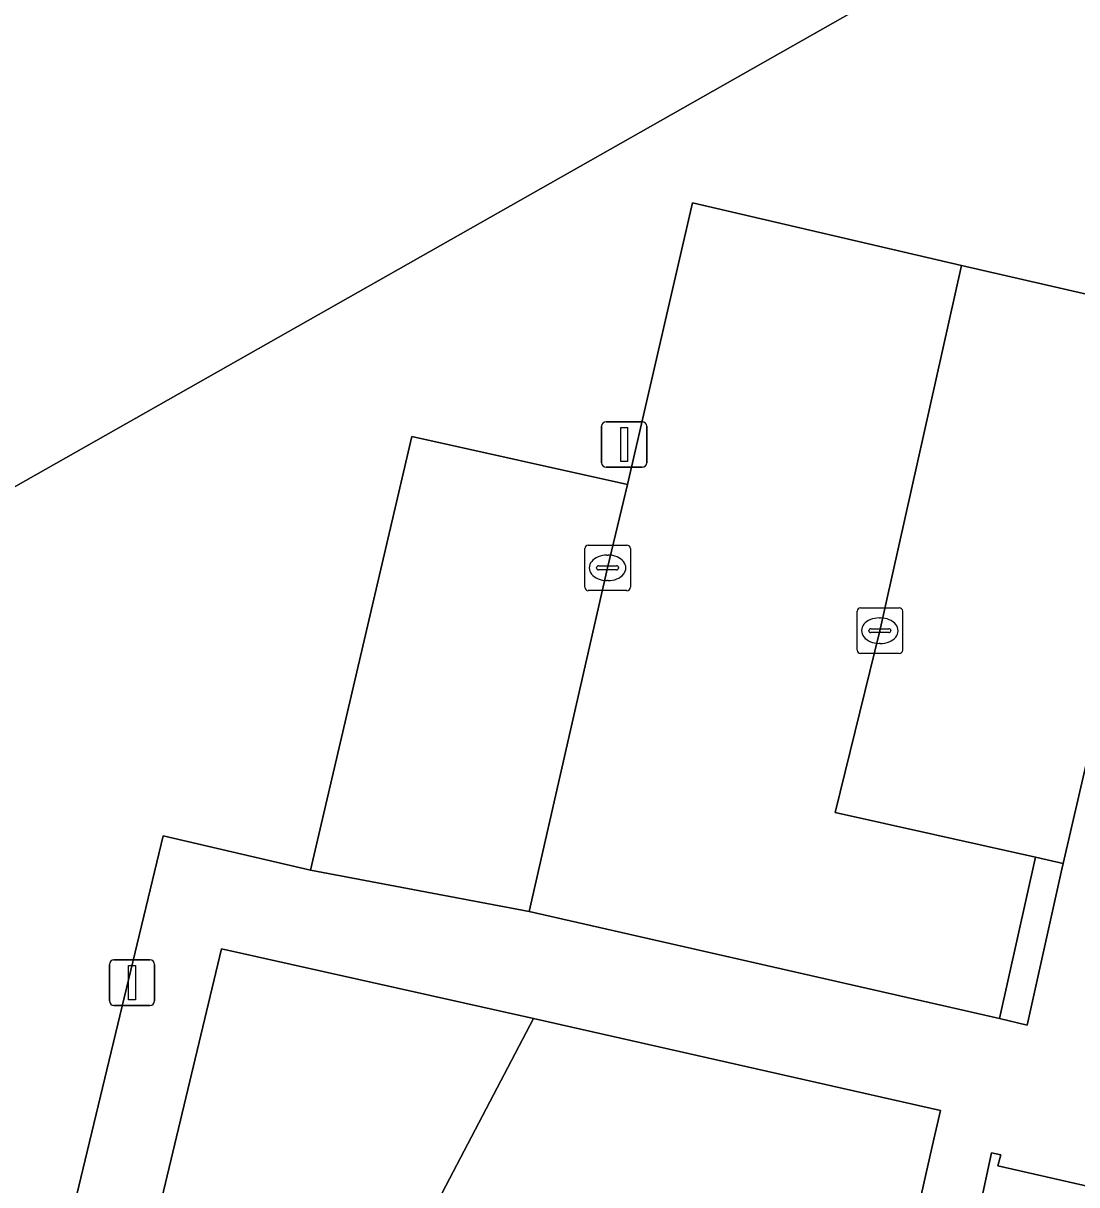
# Model space of a CAD drawing. Extents: x 162172 to 163187, y 382874 to 383685.
# Drawn here: x 162269.36 to 162292.48, y 383107.64 to 383133.13 of the extents above; entities that cross this region are included whole.
import ezdxf

# ---------------------------------------------------------------- set-up
doc = ezdxf.new("R2010")
doc.units = 0
for name, color, linetype in [('IMGEO_Erf', 7, 'Continuous'), ('IMGEO_Kolk', 7, 'Continuous'), ('IMGEO_Lichtmast', 7, 'Continuous'), ('IMGEO_Pand', 7, 'Continuous'), ('IMGEO_Parkeervlak_open', 7, 'Continuous'), ('IMGEO_Rijbaan_lokaal_open', 7, 'Continuous'), ('IMGEO_Voetpad_open', 7, 'Continuous')]:
    doc.layers.add(name, color=color, linetype=linetype)

msp = doc.modelspace()

# ---------------------------------------------------------------- linework, layer by layer
at = {"layer": 'IMGEO_Erf'}
msp.add_lwpolyline([(162241.583, 383133.932), (162239.407, 383129.914), (162231.246, 383139.566), (162264.665, 383167.841), (162291.787, 383135.773), (162253.016, 383113.808), (162244.709, 383123.649), (162247.341, 383125.137)], close=True, dxfattribs=at)
for points in [[(162267.143, 383093.402), (162272.429, 383115.3), (162275.664, 383114.546), (162277.885, 383124.057), (162282.619, 383123.005), (162284.044, 383129.185), (162289.949, 383127.813), (162294.953, 383126.665), (162296.402, 383133.05)], [(162283.986, 383088.323), (162277.508, 383089.793), (162279.771, 383099.862), (162275.11, 383100.906), (162280.553, 383111.29), (162273.707, 383112.819), (162268.369, 383090.547), (162268.092, 383089.392), (162267.92, 383088.659), (162389.018, 383061.534)]]:
    msp.add_lwpolyline(points, dxfattribs=at)
at = {"layer": 'IMGEO_Kolk'}
for p, q in [((162281.68, 383120.752), (162281.68, 383121.604)), ((162281.755, 383121.678), (162282.607, 383121.678)), ((162282.681, 383121.604), (162282.681, 383120.752)), ((162281.982, 383121.221), (162282.38, 383121.221)), ((162282.168, 383121.458), (162282.193, 383121.458)), ((162281.939, 383121.172), (162281.939, 383121.184)), ((162282.377, 383121.135), (162281.979, 383121.135)), ((162282.423, 383121.184), (162282.423, 383121.172)), ((162282.191, 383120.898), (162282.166, 383120.898)), ((162282.607, 383120.678), (162281.755, 383120.678)), ((162287.656, 383119.374), (162287.656, 383120.226)), ((162287.731, 383120.3), (162288.583, 383120.3)), ((162288.657, 383120.226), (162288.657, 383119.374)), ((162288.144, 383120.08), (162288.169, 383120.08)), ((162287.915, 383119.794), (162287.915, 383119.806)), ((162288.353, 383119.757), (162287.955, 383119.757)), ((162287.958, 383119.843), (162288.356, 383119.843)), ((162288.399, 383119.806), (162288.399, 383119.794)), ((162288.167, 383119.52), (162288.142, 383119.52)), ((162288.583, 383119.3), (162287.731, 383119.3))]:
    msp.add_line(p, q, dxfattribs=at)
for points in [[(162281.68, 383120.752), (162281.68, 383121.604)], [(162281.755, 383121.678), (162282.607, 383121.678)], [(162282.681, 383121.604), (162282.681, 383120.752)], [(162282.607, 383120.678), (162281.755, 383120.678)], [(162287.656, 383119.374), (162287.656, 383120.226)], [(162287.731, 383120.3), (162288.583, 383120.3)], [(162288.657, 383120.226), (162288.657, 383119.374)], [(162288.583, 383119.3), (162287.731, 383119.3)]]:
    msp.add_lwpolyline(points, dxfattribs=at)
for centre, radius, start, end in [((162281.757, 383121.602), 0.0765, 91.552, 178.448), ((162281.757, 383121.602), 0.0765, 91.552, 178.448), ((162282.605, 383121.602), 0.0765, 1.552, 88.448), ((162282.605, 383121.602), 0.0765, 1.552, 88.448), ((162281.979, 383121.181), 0.0403, 85.8775, 175.7526), ((162282.384, 383121.183), 0.0386, 1.7309, 96.639), ((162281.976, 383121.171), 0.0366, 178.938, 274.7102), ((162282.38, 383121.178), 0.043, 264.8664, 352.4533), ((162281.757, 383120.754), 0.0765, 181.552, 268.448), ((162281.757, 383120.754), 0.0765, 181.552, 268.448), ((162282.605, 383120.754), 0.0765, 271.552, 358.448), ((162282.605, 383120.754), 0.0765, 271.552, 358.448), ((162287.733, 383120.224), 0.0765, 91.552, 178.448), ((162287.733, 383120.224), 0.0765, 91.552, 178.448), ((162288.581, 383120.224), 0.0765, 1.552, 88.448), ((162288.581, 383120.224), 0.0765, 1.552, 88.448), ((162287.955, 383119.803), 0.0403, 85.8775, 175.7526), ((162287.952, 383119.793), 0.0366, 178.938, 274.7102), ((162288.356, 383119.8), 0.043, 264.8664, 352.4533), ((162288.36, 383119.805), 0.0386, 1.7309, 96.639), ((162287.733, 383119.376), 0.0765, 181.552, 268.448), ((162287.733, 383119.376), 0.0765, 181.552, 268.448), ((162288.581, 383119.376), 0.0765, 271.552, 358.448), ((162288.581, 383119.376), 0.0765, 271.552, 358.448)]:
    msp.add_arc(centre, radius, start, end, dxfattribs=at)
for centre, major_axis, ratio, start_param, end_param in [((162282.167, 383121.178), (-0.387, 0.002), 0.722429, 4.712389, 7.853982), ((162282.192, 383121.178), (-0.39, 0.002), 0.717154, 1.570796, 4.712389), ((162288.143, 383119.8), (-0.387, 0.002), 0.722429, 4.712389, 7.853982), ((162288.168, 383119.8), (-0.39, 0.002), 0.717154, 1.570796, 4.712389)]:
    msp.add_ellipse(centre, major_axis=major_axis, ratio=ratio, start_param=start_param, end_param=end_param, dxfattribs=at)
at = {"layer": 'IMGEO_Lichtmast'}
for p, q in [((162282.05, 383123.484), (162282.05, 383124.284)), ((162282.05, 383124.284), (162282.05, 383123.484)), ((162282.15, 383124.384), (162282.94, 383124.384)), ((162282.94, 383124.384), (162282.15, 383124.384)), ((162283.04, 383124.284), (162283.04, 383123.484)), ((162283.04, 383123.484), (162283.04, 383124.284)), ((162282.94, 383123.384), (162282.15, 383123.384)), ((162282.15, 383123.384), (162282.94, 383123.384)), ((162271.349, 383112.579), (162272.139, 383112.579)), ((162272.139, 383112.579), (162271.349, 383112.579)), ((162271.249, 383111.679), (162271.249, 383112.479)), ((162271.249, 383112.479), (162271.249, 383111.679)), ((162272.239, 383112.479), (162272.239, 383111.679)), ((162272.239, 383111.679), (162272.239, 383112.479)), ((162272.139, 383111.579), (162271.349, 383111.579)), ((162271.349, 383111.579), (162272.139, 383111.579))]:
    msp.add_line(p, q, dxfattribs=at)
for points in [[(162282.47, 383124.259), (162282.62, 383124.259), (162282.62, 383123.509), (162282.47, 383123.509), (162282.47, 383124.259)], [(162271.669, 383112.454), (162271.819, 383112.454), (162271.819, 383111.704), (162271.669, 383111.704), (162271.669, 383112.454)]]:
    msp.add_lwpolyline(points, dxfattribs=at)
for centre, start, end in [((162282.15, 383124.284), 90, 180), ((162282.15, 383124.284), 90, 180), ((162282.94, 383124.284), 0, 90), ((162282.94, 383124.284), 360, 90), ((162282.15, 383123.484), 180, 270), ((162282.15, 383123.484), 180, 270), ((162282.94, 383123.484), 270, 0), ((162282.94, 383123.484), 270, 0), ((162271.349, 383112.479), 90, 180), ((162271.349, 383112.479), 90, 180), ((162272.139, 383112.479), 0, 90), ((162272.139, 383112.479), 360, 90), ((162271.349, 383111.679), 180, 270), ((162271.349, 383111.679), 180, 270), ((162272.139, 383111.679), 270, 0), ((162272.139, 383111.679), 270, 0)]:
    msp.add_arc(centre, 0.1, start, end, dxfattribs=at)
at = {"layer": 'IMGEO_Pand'}
msp.add_lwpolyline([(162291.787, 383135.773), (162264.665, 383167.841), (162231.246, 383139.566), (162239.407, 383129.914), (162241.583, 383133.932), (162247.341, 383125.137), (162244.709, 383123.649), (162253.016, 383113.808)], close=True, dxfattribs=at)
msp.add_lwpolyline([(162297.444, 383085.285), (162299.71, 383095.354), (162304.381, 383094.3), (162303.917, 383106.01), (162298.326, 383107.282), (162295.006, 383108.034), (162294.858, 383107.384), (162294.802, 383107.137), (162290.748, 383108.058), (162290.809, 383108.304), (162290.605, 383108.347), (162290.229, 383106.576), (162288.942, 383106.867), (162289.344, 383108.647), (162289.486, 383109.276), (162280.553, 383111.29), (162275.11, 383100.906), (162279.771, 383099.862), (162277.508, 383089.793), (162283.986, 383088.323)], dxfattribs=at)
at = {"layer": 'IMGEO_Parkeervlak_open'}
for points in [[(162289.949, 383127.813), (162288.156, 383119.8), (162287.179, 383115.809), (162291.569, 383114.831), (162292.182, 383114.694), (162294.953, 383126.665)], [(162275.664, 383114.546), (162280.459, 383113.639), (162282.182, 383121.178), (162282.619, 383123.005), (162277.885, 383124.057)]]:
    msp.add_lwpolyline(points, close=True, dxfattribs=at)
at = {"layer": 'IMGEO_Rijbaan_lokaal_open'}
for points in [[(162282.619, 383123.005), (162282.182, 383121.178), (162280.459, 383113.639), (162290.785, 383111.292), (162291.569, 383114.831), (162287.179, 383115.809), (162288.156, 383119.8), (162289.949, 383127.813), (162284.044, 383129.185)], [(162291.569, 383114.831), (162290.785, 383111.292), (162291.39, 383111.147), (162292.153, 383114.571), (162292.182, 383114.694)]]:
    msp.add_lwpolyline(points, close=True, dxfattribs=at)
at = {"layer": 'IMGEO_Voetpad_open'}
for points in [[(162308.035, 383117.255), (162312.094, 383116.348), (162309.94, 383106.961), (162305.095, 383108.091), (162294.198, 383110.513), (162294.974, 383113.915), (162295.094, 383113.901), (162297.666, 383125.062), (162298.924, 383130.603), (162296.402, 383133.05), (162294.953, 383126.665), (162292.182, 383114.694), (162292.153, 383114.571), (162291.39, 383111.147), (162290.785, 383111.292), (162280.459, 383113.639), (162275.664, 383114.546), (162272.429, 383115.3), (162267.143, 383093.402)], [(162268.369, 383090.547), (162273.707, 383112.819), (162280.553, 383111.29), (162289.486, 383109.276), (162289.344, 383108.647), (162288.942, 383106.867), (162290.229, 383106.576), (162290.605, 383108.347), (162290.809, 383108.304), (162290.748, 383108.058), (162294.802, 383107.137), (162294.858, 383107.384), (162295.006, 383108.034), (162298.326, 383107.282), (162303.917, 383106.01), (162318.021, 383102.852)]]:
    msp.add_lwpolyline(points, dxfattribs=at)

doc.saveas('drawing.dxf')
